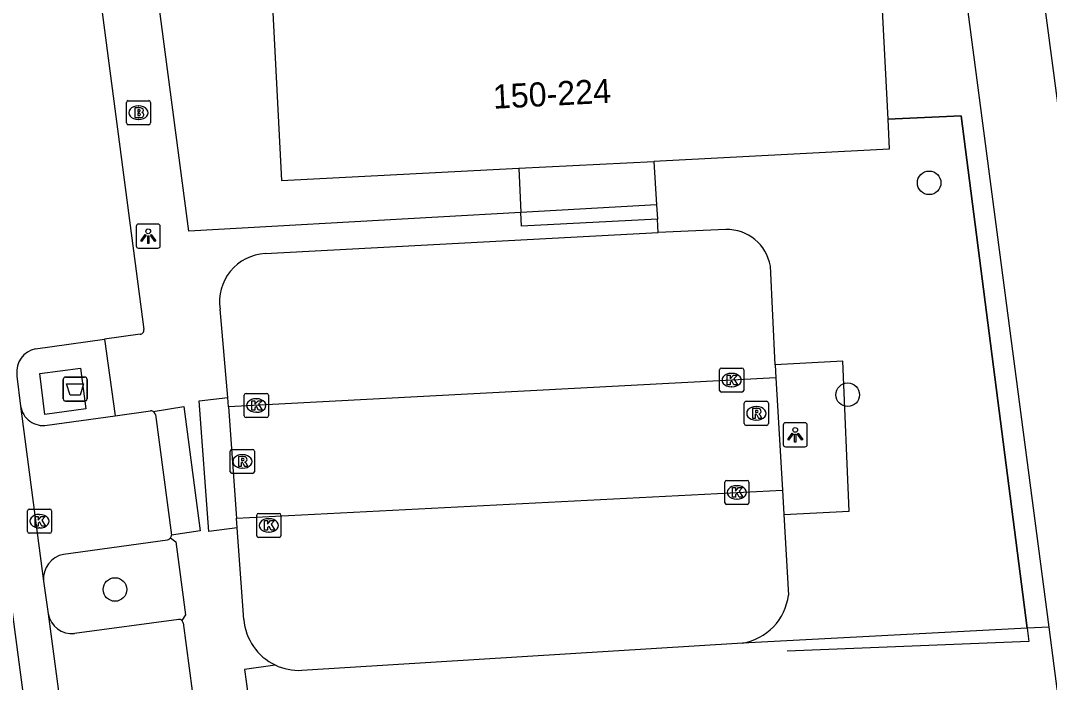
# Model space of a CAD drawing. Extents: x 160557 to 161245, y 385330 to 386505.
# Drawn here: x 161139.11 to 161181.81, y 385546.12 to 385573.59 of the extents above; entities that cross this region are included whole.
import ezdxf

# ---------------------------------------------------------------- set-up
doc = ezdxf.new("R2010")
doc.units = 0
for name, color, linetype in [('IMGEO_Afval_apart_plaats', 7, 'Continuous'), ('IMGEO_Boom', 7, 'Continuous'), ('IMGEO_Brandkraan', 7, 'Continuous'), ('IMGEO_Groenvoorziening', 7, 'Continuous'), ('IMGEO_Hek', 7, 'Continuous'), ('IMGEO_Kolk', 7, 'Continuous'), ('IMGEO_Lichtpunt', 7, 'Continuous'), ('IMGEO_Pand', 7, 'Continuous'), ('IMGEO_Pand_nummerreeks', 7, 'Continuous'), ('IMGEO_Parkeervlak_open', 7, 'Continuous'), ('IMGEO_Rijbaan_lokaal_gesloten', 7, 'Continuous'), ('IMGEO_Rijbaan_lokaal_open', 7, 'Continuous'), ('IMGEO_Rioolput', 7, 'Continuous'), ('IMGEO_Voetpad_gesloten', 7, 'Continuous'), ('IMGEO_Voetpad_open', 7, 'Continuous')]:
    doc.layers.add(name, color=color, linetype=linetype)

msp = doc.modelspace()

# ---------------------------------------------------------------- linework, layer by layer
at = {"layer": 'IMGEO_Afval_apart_plaats'}
for p, q in [((161140.882, 385557.892), (161140.882, 385558.692)), ((161140.882, 385558.692), (161140.882, 385557.892)), ((161140.982, 385558.792), (161141.772, 385558.792)), ((161141.772, 385558.792), (161140.982, 385558.792)), ((161141.872, 385558.692), (161141.872, 385557.892)), ((161141.872, 385557.892), (161141.872, 385558.692)), ((161141.772, 385557.792), (161140.982, 385557.792)), ((161140.982, 385557.792), (161141.772, 385557.792))]:
    msp.add_line(p, q, dxfattribs=at)
msp.add_lwpolyline([(161141.025, 385558.506), (161141.729, 385558.506), (161141.58, 385558.036), (161141.174, 385558.036), (161141.025, 385558.506)], dxfattribs=at)
for centre, start, end in [((161140.982, 385558.692), 90, 180), ((161140.982, 385558.692), 90, 180), ((161141.772, 385558.692), 0, 90), ((161141.772, 385558.692), 360, 90), ((161140.982, 385557.892), 180, 270), ((161140.982, 385557.892), 180, 270), ((161141.772, 385557.892), 270, 0), ((161141.772, 385557.892), 270, 0)]:
    msp.add_arc(centre, 0.1, start, end, dxfattribs=at)
at = {"layer": 'IMGEO_Boom'}
for centre in [(161176.819, 385566.852), (161173.439, 385558.056), (161143.032, 385549.975)]:
    msp.add_circle(centre, 0.489, dxfattribs=at)
at = {"layer": 'IMGEO_Brandkraan'}
for p, q in [((161143.509, 385569.337), (161143.509, 385570.189)), ((161143.584, 385570.263), (161144.436, 385570.263)), ((161143.997, 385570.043), (161144.022, 385570.043)), ((161144.51, 385570.189), (161144.51, 385569.337)), ((161144.436, 385569.263), (161143.584, 385569.263)), ((161144.02, 385569.483), (161143.995, 385569.483))]:
    msp.add_line(p, q, dxfattribs=at)
for points in [[(161143.509, 385569.337), (161143.509, 385570.189)], [(161143.584, 385570.263), (161144.436, 385570.263)], [(161144.51, 385570.189), (161144.51, 385569.337)], [(161143.857, 385569.963), (161143.857, 385569.563), (161144.07, 385569.563)], [(161144.088, 385569.963), (161143.857, 385569.963)], [(161144.036, 385569.882), (161143.982, 385569.882), (161143.982, 385569.806)], [(161143.982, 385569.806), (161144.035, 385569.806)], [(161144.044, 385569.73), (161143.982, 385569.73), (161143.982, 385569.649)], [(161143.982, 385569.649), (161144.044, 385569.649)], [(161144.436, 385569.263), (161143.584, 385569.263)]]:
    msp.add_lwpolyline(points, dxfattribs=at)
for centre, radius, start, end in [((161143.586, 385570.187), 0.0765, 91.552, 178.448), ((161143.586, 385570.187), 0.0765, 91.552, 178.448), ((161144.434, 385570.187), 0.0765, 1.552, 88.448), ((161144.434, 385570.187), 0.0765, 1.552, 88.448), ((161144.037, 385569.844), 0.0379, 267.8285, 90.9355), ((161144.045, 385569.689), 0.0404, 269.8759, 90.5077), ((161144.076, 385569.814), 0.251, 268.6676, 293.5347), ((161144.092, 385569.818), 0.145, 59.4692, 91.5367), ((161144.117, 385569.865), 0.0922, 285.5137, 58.1501), ((161144.122, 385569.673), 0.105, 301.3115, 78.989), ((161143.586, 385569.339), 0.0765, 181.552, 268.448), ((161143.586, 385569.339), 0.0765, 181.552, 268.448), ((161144.434, 385569.339), 0.0765, 271.552, 358.448), ((161144.434, 385569.339), 0.0765, 271.552, 358.448)]:
    msp.add_arc(centre, radius, start, end, dxfattribs=at)
for centre, major_axis, ratio, start_param, end_param in [((161143.996, 385569.763), (-0.387, 0.002), 0.722429, 4.712389, 7.853982), ((161144.021, 385569.763), (-0.39, 0.002), 0.717154, 1.570796, 4.712389)]:
    msp.add_ellipse(centre, major_axis=major_axis, ratio=ratio, start_param=start_param, end_param=end_param, dxfattribs=at)
at = {"layer": 'IMGEO_Groenvoorziening'}
for points in [[(161180.881, 385548.363), (161178.143, 385569.633), (161175.1, 385569.497)], [(161180.881, 385548.363), (161169.075, 385547.749)], [(161181.794, 385548.411), (161180.881, 385548.363)]]:
    msp.add_lwpolyline(points, dxfattribs=at)
at = {"layer": 'IMGEO_Hek'}
for points in [[(161175.1, 385569.497), (161178.143, 385569.633), (161180.881, 385548.363)], [(161180.881, 385548.363), (161180.952, 385547.815), (161170.933, 385547.42)]]:
    msp.add_lwpolyline(points, dxfattribs=at)
at = {"layer": 'IMGEO_Kolk'}
for p, q in [((161168.123, 385558.238), (161168.123, 385559.09)), ((161168.198, 385559.164), (161169.05, 385559.164)), ((161168.611, 385558.944), (161168.636, 385558.944)), ((161169.124, 385559.09), (161169.124, 385558.238)), ((161148.396, 385557.185), (161148.396, 385558.037)), ((161148.471, 385558.111), (161149.323, 385558.111)), ((161149.397, 385558.037), (161149.397, 385557.185)), ((161169.05, 385558.164), (161168.198, 385558.164)), ((161168.634, 385558.384), (161168.609, 385558.384)), ((161148.884, 385557.891), (161148.909, 385557.891)), ((161148.907, 385557.331), (161148.882, 385557.331)), ((161149.323, 385557.111), (161148.471, 385557.111)), ((161168.34, 385553.577), (161168.34, 385554.429)), ((161168.415, 385554.503), (161169.267, 385554.503)), ((161168.828, 385554.283), (161168.853, 385554.283)), ((161169.341, 385554.429), (161169.341, 385553.577)), ((161169.267, 385553.503), (161168.415, 385553.503)), ((161168.851, 385553.723), (161168.826, 385553.723)), ((161139.401, 385552.383), (161139.401, 385553.235)), ((161139.476, 385553.309), (161140.328, 385553.309)), ((161139.889, 385553.089), (161139.914, 385553.089)), ((161140.402, 385553.235), (161140.402, 385552.383)), ((161148.916, 385552.205), (161148.916, 385553.057)), ((161148.991, 385553.131), (161149.843, 385553.131)), ((161149.404, 385552.911), (161149.429, 385552.911)), ((161149.917, 385553.057), (161149.917, 385552.205)), ((161139.912, 385552.529), (161139.887, 385552.529)), ((161140.328, 385552.309), (161139.476, 385552.309)), ((161149.843, 385552.131), (161148.991, 385552.131)), ((161149.427, 385552.351), (161149.402, 385552.351))]:
    msp.add_line(p, q, dxfattribs=at)
for points in [[(161168.123, 385558.238), (161168.123, 385559.09)], [(161168.198, 385559.164), (161169.05, 385559.164)], [(161169.124, 385559.09), (161169.124, 385558.238)], [(161168.444, 385558.864), (161168.567, 385558.864), (161168.567, 385558.713), (161168.697, 385558.864), (161168.861, 385558.864), (161168.715, 385558.713), (161168.868, 385558.464), (161168.716, 385558.464), (161168.631, 385558.628), (161168.567, 385558.561), (161168.567, 385558.464), (161168.444, 385558.464), (161168.444, 385558.864)], [(161148.396, 385557.185), (161148.396, 385558.037)], [(161148.471, 385558.111), (161149.323, 385558.111)], [(161149.397, 385558.037), (161149.397, 385557.185)], [(161169.05, 385558.164), (161168.198, 385558.164)], [(161148.717, 385557.811), (161148.84, 385557.811), (161148.84, 385557.66), (161148.97, 385557.811), (161149.134, 385557.811), (161148.988, 385557.66), (161149.141, 385557.411), (161148.989, 385557.411), (161148.904, 385557.575), (161148.84, 385557.508), (161148.84, 385557.411), (161148.717, 385557.411), (161148.717, 385557.811)], [(161149.323, 385557.111), (161148.471, 385557.111)], [(161168.34, 385553.577), (161168.34, 385554.429)], [(161168.415, 385554.503), (161169.267, 385554.503)], [(161168.661, 385554.203), (161168.784, 385554.203), (161168.784, 385554.052), (161168.914, 385554.203), (161169.078, 385554.203), (161168.932, 385554.052), (161169.085, 385553.803), (161168.933, 385553.803), (161168.848, 385553.967), (161168.784, 385553.9), (161168.784, 385553.803), (161168.661, 385553.803), (161168.661, 385554.203)], [(161169.341, 385554.429), (161169.341, 385553.577)], [(161169.267, 385553.503), (161168.415, 385553.503)], [(161139.401, 385552.383), (161139.401, 385553.235)], [(161139.476, 385553.309), (161140.328, 385553.309)], [(161139.722, 385553.009), (161139.845, 385553.009), (161139.845, 385552.858), (161139.975, 385553.009), (161140.139, 385553.009), (161139.993, 385552.858), (161140.146, 385552.609), (161139.994, 385552.609), (161139.909, 385552.773), (161139.845, 385552.706), (161139.845, 385552.609), (161139.722, 385552.609), (161139.722, 385553.009)], [(161140.402, 385553.235), (161140.402, 385552.383)], [(161148.916, 385552.205), (161148.916, 385553.057)], [(161148.991, 385553.131), (161149.843, 385553.131)], [(161149.917, 385553.057), (161149.917, 385552.205)], [(161149.237, 385552.831), (161149.36, 385552.831), (161149.36, 385552.68), (161149.49, 385552.831), (161149.654, 385552.831), (161149.508, 385552.68), (161149.661, 385552.431), (161149.509, 385552.431), (161149.424, 385552.595), (161149.36, 385552.528), (161149.36, 385552.431), (161149.237, 385552.431), (161149.237, 385552.831)], [(161140.328, 385552.309), (161139.476, 385552.309)], [(161149.843, 385552.131), (161148.991, 385552.131)]]:
    msp.add_lwpolyline(points, dxfattribs=at)
for centre, start, end in [((161168.2, 385559.088), 91.552, 178.448), ((161168.2, 385559.088), 91.552, 178.448), ((161169.048, 385559.088), 1.552, 88.448), ((161169.048, 385559.088), 1.552, 88.448), ((161148.473, 385558.035), 91.552, 178.448), ((161148.473, 385558.035), 91.552, 178.448), ((161149.321, 385558.035), 1.552, 88.448), ((161149.321, 385558.035), 1.552, 88.448), ((161168.2, 385558.24), 181.552, 268.448), ((161168.2, 385558.24), 181.552, 268.448), ((161169.048, 385558.24), 271.552, 358.448), ((161169.048, 385558.24), 271.552, 358.448), ((161148.473, 385557.187), 181.552, 268.448), ((161148.473, 385557.187), 181.552, 268.448), ((161149.321, 385557.187), 271.552, 358.448), ((161149.321, 385557.187), 271.552, 358.448), ((161168.417, 385554.427), 91.552, 178.448), ((161168.417, 385554.427), 91.552, 178.448), ((161169.265, 385554.427), 1.552, 88.448), ((161169.265, 385554.427), 1.552, 88.448), ((161168.417, 385553.579), 181.552, 268.448), ((161168.417, 385553.579), 181.552, 268.448), ((161169.265, 385553.579), 271.552, 358.448), ((161169.265, 385553.579), 271.552, 358.448), ((161139.478, 385553.233), 91.552, 178.448), ((161139.478, 385553.233), 91.552, 178.448), ((161140.326, 385553.233), 1.552, 88.448), ((161140.326, 385553.233), 1.552, 88.448), ((161148.993, 385553.055), 91.552, 178.448), ((161148.993, 385553.055), 91.552, 178.448), ((161149.841, 385553.055), 1.552, 88.448), ((161149.841, 385553.055), 1.552, 88.448), ((161139.478, 385552.385), 181.552, 268.448), ((161139.478, 385552.385), 181.552, 268.448), ((161140.326, 385552.385), 271.552, 358.448), ((161140.326, 385552.385), 271.552, 358.448), ((161148.993, 385552.207), 181.552, 268.448), ((161148.993, 385552.207), 181.552, 268.448), ((161149.841, 385552.207), 271.552, 358.448), ((161149.841, 385552.207), 271.552, 358.448)]:
    msp.add_arc(centre, 0.0765, start, end, dxfattribs=at)
for centre, major_axis, ratio, start_param, end_param in [((161168.61, 385558.664), (-0.387, 0.002), 0.722429, 4.712389, 7.853982), ((161168.635, 385558.664), (-0.39, 0.002), 0.717154, 1.570796, 4.712389), ((161148.883, 385557.611), (-0.387, 0.002), 0.722429, 4.712389, 7.853982), ((161148.908, 385557.611), (-0.39, 0.002), 0.717154, 1.570796, 4.712389), ((161168.827, 385554.003), (-0.387, 0.002), 0.722429, 4.712389, 7.853982), ((161168.852, 385554.003), (-0.39, 0.002), 0.717154, 1.570796, 4.712389), ((161139.888, 385552.809), (-0.387, 0.002), 0.722429, 4.712389, 7.853982), ((161139.913, 385552.809), (-0.39, 0.002), 0.717154, 1.570796, 4.712389), ((161149.403, 385552.631), (-0.387, 0.002), 0.722429, 4.712389, 7.853982), ((161149.428, 385552.631), (-0.39, 0.002), 0.717154, 1.570796, 4.712389)]:
    msp.add_ellipse(centre, major_axis=major_axis, ratio=ratio, start_param=start_param, end_param=end_param, dxfattribs=at)
at = {"layer": 'IMGEO_Lichtpunt'}
for p, q in [((161143.913, 385565.043), (161143.913, 385564.236)), ((161143.913, 385565.043), (161143.913, 385564.236)), ((161144.815, 385565.138), (161144.007, 385565.138)), ((161144.815, 385565.138), (161144.007, 385565.138)), ((161144.909, 385564.236), (161144.909, 385565.043)), ((161144.909, 385564.236), (161144.909, 385565.043)), ((161144.007, 385564.142), (161144.815, 385564.142)), ((161144.007, 385564.142), (161144.815, 385564.142)), ((161170.762, 385556.8), (161170.762, 385555.993)), ((161170.762, 385556.8), (161170.762, 385555.993)), ((161171.664, 385556.895), (161170.856, 385556.895)), ((161171.664, 385556.895), (161170.856, 385556.895)), ((161171.758, 385555.993), (161171.758, 385556.8)), ((161171.758, 385555.993), (161171.758, 385556.8)), ((161170.856, 385555.899), (161171.664, 385555.899)), ((161170.856, 385555.899), (161171.664, 385555.899))]:
    msp.add_line(p, q, dxfattribs=at)
for points in [[(161144.287, 385564.707), (161144.326, 385564.679), (161144.138, 385564.417), (161144.1, 385564.444), (161144.287, 385564.707)], [(161144.389, 385564.659), (161144.436, 385564.659), (161144.436, 385564.337), (161144.389, 385564.337), (161144.389, 385564.659)], [(161144.499, 385564.679), (161144.537, 385564.706), (161144.724, 385564.444), (161144.685, 385564.416), (161144.499, 385564.679)], [(161171.136, 385556.464), (161171.175, 385556.436), (161170.987, 385556.174), (161170.949, 385556.201), (161171.136, 385556.464)], [(161171.238, 385556.416), (161171.285, 385556.416), (161171.285, 385556.094), (161171.238, 385556.094), (161171.238, 385556.416)], [(161171.348, 385556.436), (161171.386, 385556.463), (161171.573, 385556.201), (161171.534, 385556.173), (161171.348, 385556.436)]]:
    msp.add_lwpolyline(points, dxfattribs=at)
for centre in [(161144.412, 385564.841), (161171.261, 385556.598)]:
    msp.add_circle(centre, 0.0994, dxfattribs=at)
for centre, start, end in [((161144.007, 385565.043), 90, 180), ((161144.007, 385565.043), 90, 180), ((161144.815, 385565.043), 0, 90), ((161144.815, 385565.043), 0, 90), ((161144.007, 385564.236), 180, 270), ((161144.007, 385564.236), 180, 270), ((161144.815, 385564.236), 270, 0), ((161144.815, 385564.236), 270, 360), ((161170.856, 385556.8), 90, 180), ((161170.856, 385556.8), 90, 180), ((161171.664, 385556.8), 0, 90), ((161171.664, 385556.8), 0, 90), ((161170.856, 385555.993), 180, 270), ((161170.856, 385555.993), 180, 270), ((161171.664, 385555.993), 270, 0), ((161171.664, 385555.993), 270, 360)]:
    msp.add_arc(centre, 0.0946, start, end, dxfattribs=at)
at = {"layer": 'IMGEO_Pand'}
for points in [[(161169.216, 385587.103), (161174.178, 385587.359), (161175.1, 385569.497)], [(161153.972, 385586.258), (161148.96, 385585.999), (161149.943, 385566.948), (161159.787, 385567.456)], [(161175.1, 385569.497), (161175.164, 385568.249), (161165.397, 385567.745)], [(161159.787, 385567.456), (161165.397, 385567.745)]]:
    msp.add_lwpolyline(points, dxfattribs=at)
at = {"layer": 'IMGEO_Parkeervlak_open'}
for points in [[(161168.377, 385564.913), (161165.572, 385564.786)], [(161170.43, 385559.302), (161170.23, 385563.39)], [(161170.795, 385553.082), (161170.979, 385549.742)], [(161145.681, 385548.735), (161141.349, 385548.15)], [(161169.075, 385547.749), (161150.781, 385546.618)]]:
    msp.add_lwpolyline(points, dxfattribs=at)
for centre, radius, start, end in [((161168.438, 385563.099), 1.815, 9.2344, 91.9313), ((161168.698, 385550.015), 2.297, 279.4388, 353.1778), ((161141.235, 385549.128), 0.984, 189.3937, 276.6472), ((161145.695, 385548.581), 0.155, 46.4538, 95.2617), ((161150.667, 385548.917), 2.301, 244.5209, 272.8392)]:
    msp.add_arc(centre, radius, start, end, dxfattribs=at)
at = {"layer": 'IMGEO_Rijbaan_lokaal_gesloten'}
for points in [[(161128.787, 385624.365), (161140.522, 385535.764), (161147.193, 385485.072)], [(161138.953, 385558.888), (161138.961, 385558.833), (161139.116, 385557.587)], [(161139.116, 385557.587), (161140.07, 385550.326)], [(161140.07, 385550.326), (161140.264, 385548.967)], [(161140.264, 385548.967), (161142.385, 385533)]]:
    msp.add_lwpolyline(points, dxfattribs=at)
at = {"layer": 'IMGEO_Rijbaan_lokaal_open'}
for points in [[(161170.456, 385558.761), (161147.749, 385557.551)], [(161170.456, 385558.761), (161170.739, 385554.102)], [(161140.212, 385556.791), (161143.039, 385557.184)], [(161143.039, 385557.184), (161144.502, 385557.392)], [(161144.707, 385557.234), (161145.379, 385552.23)], [(161147.749, 385557.551), (161148.07, 385552.934)], [(161148.07, 385552.934), (161170.739, 385554.102)], [(161140.896, 385551.433), (161145.212, 385552.033)]]:
    msp.add_lwpolyline(points, dxfattribs=at)
for centre, radius, start, end in [((161140.057, 385557.73), 0.952, 188.6605, 279.3594), ((161144.504, 385557.187), 0.205, 55.5526, 90.5151), ((161144.506, 385557.183), 0.207, 14.3127, 56.6738), ((161145.15, 385552.251), 0.226, 285.8324, 324.7125), ((161145.147, 385552.259), 0.234, 323.5507, 352.8465), ((161141.082, 385550.433), 1.017, 100.518, 186.0243)]:
    msp.add_arc(centre, radius, start, end, dxfattribs=at)
at = {"layer": 'IMGEO_Rioolput'}
for p, q in [((161169.147, 385556.858), (161169.147, 385557.71)), ((161169.222, 385557.784), (161170.074, 385557.784)), ((161170.148, 385557.71), (161170.148, 385556.858)), ((161169.635, 385557.564), (161169.66, 385557.564)), ((161170.074, 385556.784), (161169.222, 385556.784)), ((161169.658, 385557.004), (161169.633, 385557.004)), ((161147.817, 385554.861), (161147.817, 385555.713)), ((161147.892, 385555.787), (161148.744, 385555.787)), ((161148.305, 385555.567), (161148.33, 385555.567)), ((161148.818, 385555.713), (161148.818, 385554.861)), ((161148.744, 385554.787), (161147.892, 385554.787)), ((161148.328, 385555.007), (161148.303, 385555.007))]:
    msp.add_line(p, q, dxfattribs=at)
for points in [[(161169.147, 385556.858), (161169.147, 385557.71)], [(161169.222, 385557.784), (161170.074, 385557.784)], [(161170.148, 385557.71), (161170.148, 385556.858)], [(161169.736, 385557.482), (161169.484, 385557.484), (161169.484, 385557.084)], [(161169.484, 385557.084), (161169.608, 385557.084), (161169.608, 385557.246), (161169.619, 385557.246)], [(161169.662, 385557.403), (161169.608, 385557.403), (161169.608, 385557.322)], [(161169.608, 385557.322), (161169.66, 385557.322)], [(161169.666, 385557.217), (161169.737, 385557.084), (161169.877, 385557.084), (161169.812, 385557.21)], [(161170.074, 385556.784), (161169.222, 385556.784)], [(161147.817, 385554.861), (161147.817, 385555.713)], [(161147.892, 385555.787), (161148.744, 385555.787)], [(161148.406, 385555.485), (161148.154, 385555.487), (161148.154, 385555.087)], [(161148.818, 385555.713), (161148.818, 385554.861)], [(161148.154, 385555.087), (161148.278, 385555.087), (161148.278, 385555.249), (161148.289, 385555.249)], [(161148.332, 385555.406), (161148.278, 385555.406), (161148.278, 385555.325)], [(161148.278, 385555.325), (161148.33, 385555.325)], [(161148.336, 385555.22), (161148.407, 385555.087), (161148.547, 385555.087), (161148.482, 385555.213)], [(161148.744, 385554.787), (161147.892, 385554.787)]]:
    msp.add_lwpolyline(points, dxfattribs=at)
for centre, radius, start, end in [((161169.224, 385557.708), 0.0765, 91.552, 178.448), ((161169.224, 385557.708), 0.0765, 91.552, 178.448), ((161170.072, 385557.708), 0.0765, 1.552, 88.448), ((161170.072, 385557.708), 0.0765, 1.552, 88.448), ((161169.618, 385557.193), 0.0533, 26.0293, 88.6989), ((161169.644, 385557.511), 0.19, 274.7715, 282.9687), ((161169.668, 385557.307), 0.0964, 77.0061, 93.1865), ((161169.682, 385557.364), 0.0378, 276.6634, 79.6772), ((161169.735, 385557.372), 0.109, 350.3612, 89.416), ((161169.733, 385557.372), 0.112, 277.5842, 350.9817), ((161169.717, 385557.157), 0.108, 29.5134, 73.7905), ((161169.224, 385556.86), 0.0765, 181.552, 268.448), ((161169.224, 385556.86), 0.0765, 181.552, 268.448), ((161170.072, 385556.86), 0.0765, 271.552, 358.448), ((161170.072, 385556.86), 0.0765, 271.552, 358.448), ((161147.894, 385555.711), 0.0765, 91.552, 178.448), ((161147.894, 385555.711), 0.0765, 91.552, 178.448), ((161148.405, 385555.375), 0.109, 350.3612, 89.416), ((161148.742, 385555.711), 0.0765, 1.552, 88.448), ((161148.742, 385555.711), 0.0765, 1.552, 88.448), ((161148.288, 385555.196), 0.0533, 26.0293, 88.6989), ((161148.314, 385555.514), 0.19, 274.7715, 282.9687), ((161148.338, 385555.31), 0.0964, 77.0061, 93.1865), ((161148.352, 385555.367), 0.0378, 276.6634, 79.6772), ((161148.403, 385555.375), 0.112, 277.5842, 350.9817), ((161148.387, 385555.16), 0.108, 29.5134, 73.7905), ((161147.894, 385554.863), 0.0765, 181.552, 268.448), ((161147.894, 385554.863), 0.0765, 181.552, 268.448), ((161148.742, 385554.863), 0.0765, 271.552, 358.448), ((161148.742, 385554.863), 0.0765, 271.552, 358.448)]:
    msp.add_arc(centre, radius, start, end, dxfattribs=at)
for centre, major_axis, ratio, start_param, end_param in [((161169.634, 385557.284), (-0.387, 0.002), 0.722429, 4.712389, 7.853982), ((161169.659, 385557.284), (-0.39, 0.002), 0.717154, 1.570796, 4.712389), ((161148.304, 385555.287), (-0.387, 0.002), 0.722429, 4.712389, 7.853982), ((161148.329, 385555.287), (-0.39, 0.002), 0.717154, 1.570796, 4.712389)]:
    msp.add_ellipse(centre, major_axis=major_axis, ratio=ratio, start_param=start_param, end_param=end_param, dxfattribs=at)
at = {"layer": 'IMGEO_Voetpad_gesloten'}
msp.add_lwpolyline([(161141.825, 385557.47), (161140.122, 385557.242), (161139.913, 385558.937), (161141.595, 385559.157), (161141.825, 385557.47)], dxfattribs=at)
at = {"layer": 'IMGEO_Voetpad_open'}
for points in [[(161171.756, 385649.564), (161171.688, 385649.237), (161173.216, 385637.527), (161185.185, 385547.215), (161188.224, 385524.163), (161191.296, 385500), (161195.785, 385465.646), (161197.661, 385452.319), (161199.47, 385452.44)], [(161139.668, 385595.526), (161144.228, 385560.759)], [(161181.794, 385548.411), (161176.614, 385587.842)], [(161159.872, 385565.625), (161146.09, 385564.85), (161143.323, 385585.836)], [(161159.787, 385567.456), (161159.872, 385565.625)], [(161165.397, 385567.745), (161165.51, 385565.942)], [(161165.51, 385565.942), (161159.872, 385565.625)], [(161165.51, 385565.942), (161165.547, 385565.345)], [(161165.547, 385565.345), (161159.899, 385565.053), (161159.872, 385565.625)], [(161165.572, 385564.786), (161165.547, 385565.345)], [(161149.261, 385563.915), (161165.572, 385564.786)], [(161147.721, 385557.948), (161147.391, 385561.614)], [(161139.733, 385559.966), (161142.6, 385560.36)], [(161144.077, 385560.569), (161142.6, 385560.36)], [(161142.6, 385560.36), (161143.039, 385557.184)], [(161170.795, 385553.082), (161173.506, 385553.228), (161173.237, 385559.452), (161170.43, 385559.302)], [(161170.43, 385559.302), (161170.456, 385558.761)], [(161148.098, 385552.533), (161146.93, 385552.378), (161146.532, 385557.802), (161147.721, 385557.948)], [(161147.749, 385557.551), (161147.721, 385557.948)], [(161144.62, 385557.356), (161145.882, 385557.574), (161146.562, 385552.403), (161145.379, 385552.23)], [(161170.739, 385554.102), (161170.795, 385553.082)], [(161148.098, 385552.533), (161148.07, 385552.934)], [(161148.382, 385548.729), (161148.098, 385552.533)], [(161145.335, 385552.12), (161145.557, 385551.949), (161145.958, 385548.927), (161145.802, 385548.693)], [(161145.858, 385548.586), (161146.737, 385542.006)], [(161183.034, 385538.967), (161182.005, 385546.807), (161181.794, 385548.411)], [(161149.677, 385546.839), (161148.406, 385546.654), (161148.471, 385546.15), (161149.002, 385542.324)]]:
    msp.add_lwpolyline(points, dxfattribs=at)
for centre, radius, start, end in [((161149.369, 385561.917), 2.001, 93.0844, 188.7148), ((161144.061, 385560.736), 0.168, 275.3204, 7.7287), ((161139.948, 385558.989), 1, 102.4116, 185.8123), ((161145.693, 385548.568), 0.165, 6.2246, 49.0273), ((161150.667, 385548.906), 2.291, 184.4224, 244.4143)]:
    msp.add_arc(centre, radius, start, end, dxfattribs=at)

# ---------------------------------------------------------------- texts
at = {"layer": 'IMGEO_Pand_nummerreeks'}
msp.add_text('150-224', height=1, rotation=2.9529, dxfattribs=at).set_placement((161158.739, 385569.926))

doc.saveas('drawing.dxf')
